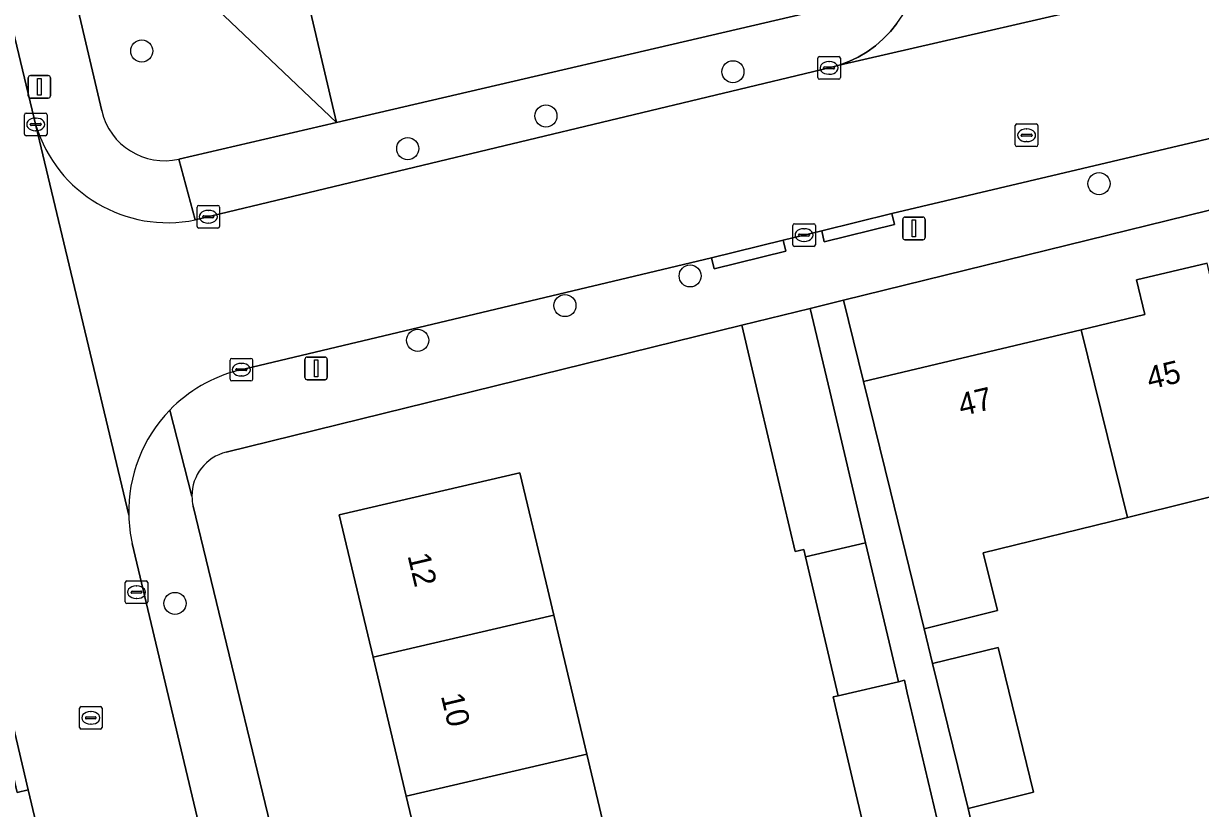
# Model space of a CAD drawing. Extents: x 162026 to 163502, y 387295 to 388169.
# Drawn here: x 163049 to 163101.2, y 388005.4 to 388040.2 of the extents above; entities that cross this region are included whole.
import ezdxf

# ---------------------------------------------------------------- set-up
doc = ezdxf.new("R2010")
doc.units = 0
for name, color, linetype in [('IMGEO_Boom', 7, 'Continuous'), ('IMGEO_Erf', 7, 'Continuous'), ('IMGEO_Groenvoorziening', 7, 'Continuous'), ('IMGEO_Kolk', 7, 'Continuous'), ('IMGEO_Lichtmast', 7, 'Continuous'), ('IMGEO_Pand', 7, 'Continuous'), ('IMGEO_Pand_nummerreeks', 7, 'Continuous'), ('IMGEO_Rijbaan_lokaal_open', 7, 'Continuous'), ('IMGEO_Rioolput', 7, 'Continuous'), ('IMGEO_Voetpad_open', 7, 'Continuous')]:
    doc.layers.add(name, color=color, linetype=linetype)

msp = doc.modelspace()

# ---------------------------------------------------------------- linework, layer by layer
at = {"layer": 'IMGEO_Boom'}
for centre in [(163054.273, 388038.976), (163080.455, 388038.056), (163072.173, 388036.1), (163066.052, 388034.654), (163096.672, 388033.103), (163078.562, 388029.018), (163073.015, 388027.708), (163066.494, 388026.168), (163055.743, 388014.521)]:
    msp.add_circle(centre, 0.489, dxfattribs=at)
at = {"layer": 'IMGEO_Erf'}
for points in [[(163054.666, 388070.869), (163062.893, 388035.814), (163084.847, 388040.916)], [(163111.409, 388034.356), (163085.361, 388027.945), (163086.247, 388024.344), (163095.882, 388026.635), (163098.7, 388027.305), (163098.334, 388028.842), (163101.455, 388029.585)], [(163089.233, 387991.915), (163087.787, 387998.072), (163086.341, 388004.228), (163085.074, 388009.624), (163084.895, 388010.385), (163085.125, 388010.438), (163083.672, 388016.591), (163083.596, 388016.911), (163083.216, 388016.821), (163081.71, 388023.196), (163080.85, 388026.834), (163058.012, 388021.213)], [(163103.695, 388019.752), (163097.927, 388018.332), (163091.541, 388016.76), (163092.169, 388014.21), (163088.926, 388013.397), (163089.302, 388011.859), (163092.198, 388012.572), (163093.776, 388006.162), (163090.871, 388005.447), (163098.007, 387974.122)], [(163056.549, 388018.82), (163061.104, 388000), (163070.572, 387960.884), (163071.662, 387956.381)]]:
    msp.add_lwpolyline(points, dxfattribs=at)
msp.add_lwpolyline([(163079.861, 387983.137), (163076.737, 387982.394), (163071.872, 387981.236), (163070.374, 387987.532), (163068.91, 387993.685), (163067.447, 387999.835), (163067.408, 388000), (163065.983, 388005.988), (163064.52, 388012.137), (163063.021, 388018.437), (163071.019, 388020.296), (163072.177, 388015.432), (163072.518, 388013.997), (163073.982, 388007.847), (163075.446, 388001.695), (163075.849, 388000), (163076.909, 387995.544), (163078.373, 387989.391)], close=True, dxfattribs=at)
for centre, radius, start, end in [((163058.474, 388019.286), 1.982, 103.4973, 180.4675), ((163058.455, 388019.286), 1.962, 180.4564, 193.731)]:
    msp.add_arc(centre, radius, start, end, dxfattribs=at)
at = {"layer": 'IMGEO_Groenvoorziening'}
msp.add_lwpolyline([(163062.893, 388035.814), (163054.666, 388070.869), (163078.327, 388076.574), (163077.472, 388079.866), (163076.958, 388080.265), (163076.519, 388080.454), (163075.773, 388080.561), (163075.271, 388080.502), (163049.699, 388074.625), (163049.632, 388074.917), (163049.591, 388075.097), (163043.715, 388073.71), (163044.969, 388068.372), (163049.539, 388069.4), (163051.588, 388060.682), (163047.028, 388059.61), (163049.163, 388050.523), (163053.723, 388051.595), (163055.863, 388042.491)], close=True, dxfattribs=at)
msp.add_lwpolyline([(163055.92, 388034.194), (163062.893, 388035.814), (163055.863, 388042.491), (163053.723, 388051.595), (163049.163, 388050.523), (163052.5, 388036.322)], dxfattribs=at)
msp.add_arc((163055.275, 388036.97), 2.85, 193.1404, 283.0781, dxfattribs=at)
at = {"layer": 'IMGEO_Kolk'}
for p, q in [((163084.215, 388037.801), (163084.215, 388038.653)), ((163084.29, 388038.727), (163085.142, 388038.727)), ((163084.703, 388038.507), (163084.728, 388038.507)), ((163085.216, 388038.653), (163085.216, 388037.801)), ((163084.474, 388038.221), (163084.474, 388038.233)), ((163084.912, 388038.184), (163084.514, 388038.184)), ((163084.517, 388038.27), (163084.915, 388038.27)), ((163084.726, 388037.947), (163084.701, 388037.947)), ((163084.958, 388038.233), (163084.958, 388038.221)), ((163085.142, 388037.727), (163084.29, 388037.727)), ((163049.075, 388035.299), (163049.075, 388036.151)), ((163049.15, 388036.225), (163050.002, 388036.225)), ((163049.563, 388036.005), (163049.588, 388036.005)), ((163050.076, 388036.151), (163050.076, 388035.299)), ((163049.334, 388035.719), (163049.334, 388035.731)), ((163049.772, 388035.682), (163049.374, 388035.682)), ((163049.377, 388035.768), (163049.775, 388035.768)), ((163049.586, 388035.445), (163049.561, 388035.445)), ((163049.818, 388035.731), (163049.818, 388035.719)), ((163050.002, 388035.225), (163049.15, 388035.225)), ((163056.72, 388031.213), (163056.72, 388032.065)), ((163056.795, 388032.139), (163057.647, 388032.139)), ((163057.022, 388031.682), (163057.42, 388031.682)), ((163057.208, 388031.919), (163057.233, 388031.919)), ((163057.721, 388032.065), (163057.721, 388031.213)), ((163056.979, 388031.633), (163056.979, 388031.645)), ((163057.417, 388031.596), (163057.019, 388031.596)), ((163057.231, 388031.359), (163057.206, 388031.359)), ((163057.463, 388031.645), (163057.463, 388031.633)), ((163083.107, 388030.401), (163083.107, 388031.253)), ((163083.182, 388031.327), (163084.034, 388031.327)), ((163084.108, 388031.253), (163084.108, 388030.401)), ((163057.647, 388031.139), (163056.795, 388031.139)), ((163083.366, 388030.821), (163083.366, 388030.833)), ((163083.804, 388030.784), (163083.406, 388030.784)), ((163083.409, 388030.87), (163083.807, 388030.87)), ((163083.595, 388031.107), (163083.62, 388031.107)), ((163083.85, 388030.833), (163083.85, 388030.821)), ((163084.034, 388030.327), (163083.182, 388030.327)), ((163083.618, 388030.547), (163083.593, 388030.547)), ((163058.183, 388024.443), (163058.183, 388025.295)), ((163058.258, 388025.369), (163059.11, 388025.369)), ((163058.485, 388024.912), (163058.883, 388024.912)), ((163058.671, 388025.149), (163058.696, 388025.149)), ((163059.184, 388025.295), (163059.184, 388024.443)), ((163058.442, 388024.863), (163058.442, 388024.875)), ((163058.88, 388024.826), (163058.482, 388024.826)), ((163058.694, 388024.589), (163058.669, 388024.589)), ((163058.926, 388024.875), (163058.926, 388024.863)), ((163059.11, 388024.369), (163058.258, 388024.369)), ((163053.613, 388015.518), (163054.465, 388015.518)), ((163053.538, 388014.592), (163053.538, 388015.444)), ((163053.797, 388015.012), (163053.797, 388015.024)), ((163053.84, 388015.061), (163054.238, 388015.061)), ((163054.026, 388015.298), (163054.051, 388015.298)), ((163054.281, 388015.024), (163054.281, 388015.012)), ((163054.539, 388015.444), (163054.539, 388014.592)), ((163054.465, 388014.518), (163053.613, 388014.518)), ((163054.235, 388014.975), (163053.837, 388014.975)), ((163054.049, 388014.738), (163054.024, 388014.738))]:
    msp.add_line(p, q, dxfattribs=at)
for points in [[(163084.215, 388037.801), (163084.215, 388038.653)], [(163084.29, 388038.727), (163085.142, 388038.727)], [(163085.216, 388038.653), (163085.216, 388037.801)], [(163085.142, 388037.727), (163084.29, 388037.727)], [(163049.075, 388035.299), (163049.075, 388036.151)], [(163049.15, 388036.225), (163050.002, 388036.225)], [(163050.076, 388036.151), (163050.076, 388035.299)], [(163050.002, 388035.225), (163049.15, 388035.225)], [(163056.72, 388031.213), (163056.72, 388032.065)], [(163056.795, 388032.139), (163057.647, 388032.139)], [(163057.721, 388032.065), (163057.721, 388031.213)], [(163083.107, 388030.401), (163083.107, 388031.253)], [(163083.182, 388031.327), (163084.034, 388031.327)], [(163084.108, 388031.253), (163084.108, 388030.401)], [(163057.647, 388031.139), (163056.795, 388031.139)], [(163084.034, 388030.327), (163083.182, 388030.327)], [(163058.183, 388024.443), (163058.183, 388025.295)], [(163058.258, 388025.369), (163059.11, 388025.369)], [(163059.184, 388025.295), (163059.184, 388024.443)], [(163059.11, 388024.369), (163058.258, 388024.369)], [(163053.613, 388015.518), (163054.465, 388015.518)], [(163053.538, 388014.592), (163053.538, 388015.444)], [(163054.539, 388015.444), (163054.539, 388014.592)], [(163054.465, 388014.518), (163053.613, 388014.518)]]:
    msp.add_lwpolyline(points, dxfattribs=at)
for centre, radius, start, end in [((163084.292, 388038.651), 0.0765, 91.552, 178.448), ((163084.292, 388038.651), 0.0765, 91.552, 178.448), ((163085.14, 388038.651), 0.0765, 1.552, 88.448), ((163085.14, 388038.651), 0.0765, 1.552, 88.448), ((163084.514, 388038.23), 0.0403, 85.8775, 175.7526), ((163084.511, 388038.22), 0.0366, 178.938, 274.7102), ((163084.915, 388038.227), 0.043, 264.8664, 352.4533), ((163084.919, 388038.232), 0.0386, 1.7309, 96.639), ((163084.292, 388037.803), 0.0765, 181.552, 268.448), ((163084.292, 388037.803), 0.0765, 181.552, 268.448), ((163085.14, 388037.803), 0.0765, 271.552, 358.448), ((163085.14, 388037.803), 0.0765, 271.552, 358.448), ((163049.152, 388036.149), 0.0765, 91.552, 178.448), ((163049.152, 388036.149), 0.0765, 91.552, 178.448), ((163050, 388036.149), 0.0765, 1.552, 88.448), ((163050, 388036.149), 0.0765, 1.552, 88.448), ((163049.374, 388035.728), 0.0403, 85.8775, 175.7526), ((163049.371, 388035.718), 0.0366, 178.938, 274.7102), ((163049.775, 388035.725), 0.043, 264.8664, 352.4533), ((163049.779, 388035.73), 0.0386, 1.7309, 96.639), ((163049.152, 388035.301), 0.0765, 181.552, 268.448), ((163049.152, 388035.301), 0.0765, 181.552, 268.448), ((163050, 388035.301), 0.0765, 271.552, 358.448), ((163050, 388035.301), 0.0765, 271.552, 358.448), ((163056.797, 388032.063), 0.0765, 91.552, 178.448), ((163056.797, 388032.063), 0.0765, 91.552, 178.448), ((163057.019, 388031.642), 0.0403, 85.8775, 175.7526), ((163057.424, 388031.644), 0.0386, 1.7309, 96.639), ((163057.645, 388032.063), 0.0765, 1.552, 88.448), ((163057.645, 388032.063), 0.0765, 1.552, 88.448), ((163056.797, 388031.215), 0.0765, 181.552, 268.448), ((163056.797, 388031.215), 0.0765, 181.552, 268.448), ((163057.016, 388031.632), 0.0366, 178.938, 274.7102), ((163057.42, 388031.639), 0.043, 264.8664, 352.4533), ((163057.645, 388031.215), 0.0765, 271.552, 358.448), ((163057.645, 388031.215), 0.0765, 271.552, 358.448), ((163083.184, 388031.251), 0.0765, 91.552, 178.448), ((163083.184, 388031.251), 0.0765, 91.552, 178.448), ((163084.032, 388031.251), 0.0765, 1.552, 88.448), ((163084.032, 388031.251), 0.0765, 1.552, 88.448), ((163083.406, 388030.83), 0.0403, 85.8775, 175.7526), ((163083.403, 388030.82), 0.0366, 178.938, 274.7102), ((163083.807, 388030.827), 0.043, 264.8664, 352.4533), ((163083.811, 388030.832), 0.0386, 1.7309, 96.639), ((163083.184, 388030.403), 0.0765, 181.552, 268.448), ((163083.184, 388030.403), 0.0765, 181.552, 268.448), ((163084.032, 388030.403), 0.0765, 271.552, 358.448), ((163084.032, 388030.403), 0.0765, 271.552, 358.448), ((163058.26, 388025.293), 0.0765, 91.552, 178.448), ((163058.26, 388025.293), 0.0765, 91.552, 178.448), ((163058.482, 388024.872), 0.0403, 85.8775, 175.7526), ((163058.887, 388024.874), 0.0386, 1.7309, 96.639), ((163059.108, 388025.293), 0.0765, 1.552, 88.448), ((163059.108, 388025.293), 0.0765, 1.552, 88.448), ((163058.26, 388024.445), 0.0765, 181.552, 268.448), ((163058.26, 388024.445), 0.0765, 181.552, 268.448), ((163058.479, 388024.862), 0.0366, 178.938, 274.7102), ((163058.883, 388024.869), 0.043, 264.8664, 352.4533), ((163059.108, 388024.445), 0.0765, 271.552, 358.448), ((163059.108, 388024.445), 0.0765, 271.552, 358.448), ((163053.615, 388015.442), 0.0765, 91.552, 178.448), ((163053.615, 388015.442), 0.0765, 91.552, 178.448), ((163054.463, 388015.442), 0.0765, 1.552, 88.448), ((163054.463, 388015.442), 0.0765, 1.552, 88.448), ((163053.837, 388015.021), 0.0403, 85.8775, 175.7526), ((163053.834, 388015.011), 0.0366, 178.938, 274.7102), ((163054.238, 388015.018), 0.043, 264.8664, 352.4533), ((163054.242, 388015.023), 0.0386, 1.7309, 96.639), ((163053.615, 388014.594), 0.0765, 181.552, 268.448), ((163053.615, 388014.594), 0.0765, 181.552, 268.448), ((163054.463, 388014.594), 0.0765, 271.552, 358.448), ((163054.463, 388014.594), 0.0765, 271.552, 358.448)]:
    msp.add_arc(centre, radius, start, end, dxfattribs=at)
for centre, major_axis, ratio, start_param, end_param in [((163084.702, 388038.227), (-0.387, 0.002), 0.722429, 4.712389, 7.853982), ((163084.727, 388038.227), (-0.39, 0.002), 0.717154, 1.570796, 4.712389), ((163049.562, 388035.725), (-0.387, 0.002), 0.722429, 4.712389, 7.853982), ((163049.587, 388035.725), (-0.39, 0.002), 0.717154, 1.570796, 4.712389), ((163057.207, 388031.639), (-0.387, 0.002), 0.722429, 4.712389, 7.853982), ((163057.232, 388031.639), (-0.39, 0.002), 0.717154, 1.570796, 4.712389), ((163083.594, 388030.827), (-0.387, 0.002), 0.722429, 4.712389, 7.853982), ((163083.619, 388030.827), (-0.39, 0.002), 0.717154, 1.570796, 4.712389), ((163058.67, 388024.869), (-0.387, 0.002), 0.722429, 4.712389, 7.853982), ((163058.695, 388024.869), (-0.39, 0.002), 0.717154, 1.570796, 4.712389), ((163054.025, 388015.018), (-0.387, 0.002), 0.722429, 4.712389, 7.853982), ((163054.05, 388015.018), (-0.39, 0.002), 0.717154, 1.570796, 4.712389)]:
    msp.add_ellipse(centre, major_axis=major_axis, ratio=ratio, start_param=start_param, end_param=end_param, dxfattribs=at)
at = {"layer": 'IMGEO_Lichtmast'}
for p, q in [((163049.24, 388036.99), (163049.24, 388037.79)), ((163049.24, 388037.79), (163049.24, 388036.99)), ((163049.34, 388037.89), (163050.13, 388037.89)), ((163050.13, 388037.89), (163049.34, 388037.89)), ((163050.23, 388037.79), (163050.23, 388036.99)), ((163050.23, 388036.99), (163050.23, 388037.79)), ((163050.13, 388036.89), (163049.34, 388036.89)), ((163049.34, 388036.89), (163050.13, 388036.89)), ((163087.977, 388030.721), (163087.977, 388031.521)), ((163087.977, 388031.521), (163087.977, 388030.721)), ((163088.077, 388031.621), (163088.867, 388031.621)), ((163088.867, 388031.621), (163088.077, 388031.621)), ((163088.967, 388031.521), (163088.967, 388030.721)), ((163088.967, 388030.721), (163088.967, 388031.521)), ((163088.867, 388030.621), (163088.077, 388030.621)), ((163088.077, 388030.621), (163088.867, 388030.621)), ((163061.601, 388025.425), (163062.391, 388025.425)), ((163062.391, 388025.425), (163061.601, 388025.425)), ((163061.501, 388024.525), (163061.501, 388025.325)), ((163061.501, 388025.325), (163061.501, 388024.525)), ((163062.491, 388025.325), (163062.491, 388024.525)), ((163062.491, 388024.525), (163062.491, 388025.325)), ((163062.391, 388024.425), (163061.601, 388024.425)), ((163061.601, 388024.425), (163062.391, 388024.425))]:
    msp.add_line(p, q, dxfattribs=at)
for points in [[(163049.66, 388037.765), (163049.81, 388037.765), (163049.81, 388037.015), (163049.66, 388037.015), (163049.66, 388037.765)], [(163088.397, 388031.496), (163088.547, 388031.496), (163088.547, 388030.746), (163088.397, 388030.746), (163088.397, 388031.496)], [(163061.921, 388025.3), (163062.071, 388025.3), (163062.071, 388024.55), (163061.921, 388024.55), (163061.921, 388025.3)]]:
    msp.add_lwpolyline(points, dxfattribs=at)
for centre, start, end in [((163049.34, 388037.79), 90, 180), ((163049.34, 388037.79), 90, 180), ((163050.13, 388037.79), 0, 90), ((163050.13, 388037.79), 360, 90), ((163049.34, 388036.99), 180, 270), ((163049.34, 388036.99), 180, 270), ((163050.13, 388036.99), 270, 0), ((163050.13, 388036.99), 270, 0), ((163088.077, 388031.521), 90, 180), ((163088.077, 388031.521), 90, 180), ((163088.867, 388031.521), 0, 90), ((163088.867, 388031.521), 360, 90), ((163088.077, 388030.721), 180, 270), ((163088.077, 388030.721), 180, 270), ((163088.867, 388030.721), 270, 0), ((163088.867, 388030.721), 270, 0), ((163061.601, 388025.325), 90, 180), ((163061.601, 388025.325), 90, 180), ((163062.391, 388025.325), 0, 90), ((163062.391, 388025.325), 360, 90), ((163061.601, 388024.525), 180, 270), ((163061.601, 388024.525), 180, 270), ((163062.391, 388024.525), 270, 0), ((163062.391, 388024.525), 270, 0)]:
    msp.add_arc(centre, 0.1, start, end, dxfattribs=at)
at = {"layer": 'IMGEO_Pand'}
for points in [[(163098.7, 388027.305), (163095.882, 388026.635), (163097.927, 388018.332), (163103.695, 388019.752), (163104.084, 388019.849), (163102.044, 388028.101), (163101.821, 388028.048), (163101.455, 388029.585), (163098.334, 388028.842)], [(163080.85, 388026.834), (163081.71, 388023.196), (163083.216, 388016.821), (163083.596, 388016.911), (163083.672, 388016.591), (163086.333, 388017.21), (163084.75, 388023.913), (163083.884, 388027.581)], [(163095.882, 388026.635), (163086.247, 388024.344), (163087.435, 388019.488), (163088.926, 388013.397), (163092.169, 388014.21), (163091.541, 388016.76), (163097.927, 388018.332)], [(163072.518, 388013.997), (163072.177, 388015.432), (163071.019, 388020.296), (163063.021, 388018.437), (163064.52, 388012.137)], [(163085.125, 388010.438), (163087.787, 388011.057), (163087.372, 388012.811), (163086.333, 388017.21), (163083.672, 388016.591)], [(163073.982, 388007.847), (163072.518, 388013.997), (163064.52, 388012.137), (163065.983, 388005.988)], [(163092.198, 388012.572), (163089.302, 388011.859), (163090.871, 388005.447), (163093.776, 388006.162)], [(163085.125, 388010.438), (163084.895, 388010.385), (163085.074, 388009.624), (163086.341, 388004.228), (163089.496, 388004.961), (163088.181, 388010.562), (163088.05, 388011.118), (163087.787, 388011.057)], [(163068.155, 388000), (163075.446, 388001.695), (163073.982, 388007.847), (163065.983, 388005.988), (163067.408, 388000), (163067.447, 387999.835)]]:
    msp.add_lwpolyline(points, close=True, dxfattribs=at)
at = {"layer": 'IMGEO_Rijbaan_lokaal_open'}
for points in [[(163053.696, 388018.424), (163049.586, 388035.676), (163036.143, 388091.693)], [(163110.923, 388044.341), (163110.67, 388044.263), (163110.117, 388044.109), (163101.317, 388041.995), (163100.878, 388041.893), (163100.438, 388041.799), (163099.996, 388041.72), (163099.551, 388041.663), (163085.155, 388038.347), (163084.712, 388038.226), (163056.643, 388031.5)], [(163087.723, 388040.198), (163087.435, 388039.84), (163087.116, 388039.509), (163086.769, 388039.208), (163086.396, 388038.94), (163086.001, 388038.705), (163085.586, 388038.507), (163085.155, 388038.347), (163099.551, 388041.663)], [(163058.542, 388024.835), (163079.512, 388029.818), (163082.684, 388030.6), (163084.39, 388031.021), (163087.5, 388031.788), (163109.393, 388036.954)], [(163049.586, 388035.676), (163053.696, 388018.424)], [(163068.252, 387956.628), (163067.402, 387960.119), (163063.912, 387974.811), (163063.221, 387977.722), (163053.851, 388017.172)], [(163047.896, 388011.946), (163049.244, 388006.27), (163050.732, 388000), (163060.59, 387958.477), (163061.735, 387953.652)]]:
    msp.add_lwpolyline(points, dxfattribs=at)
for centre, radius, start, end in [((163055.417, 388037.478), 6.103, 197.1776, 281.5923), ((163060.14, 388018.595), 6.441, 104.3665, 135.9346), ((163060.144, 388018.587), 6.45, 135.8989, 181.4444), ((163060.177, 388018.591), 6.483, 181.4737, 192.6411)]:
    msp.add_arc(centre, radius, start, end, dxfattribs=at)
at = {"layer": 'IMGEO_Rioolput'}
for p, q in [((163092.963, 388034.819), (163092.963, 388035.671)), ((163093.038, 388035.745), (163093.89, 388035.745)), ((163093.451, 388035.525), (163093.476, 388035.525)), ((163093.964, 388035.671), (163093.964, 388034.819)), ((163093.222, 388035.239), (163093.222, 388035.251)), ((163093.66, 388035.202), (163093.262, 388035.202)), ((163093.265, 388035.288), (163093.663, 388035.288)), ((163093.474, 388034.965), (163093.449, 388034.965)), ((163093.706, 388035.251), (163093.706, 388035.239)), ((163093.89, 388034.745), (163093.038, 388034.745)), ((163051.514, 388009.03), (163051.514, 388009.882)), ((163051.589, 388009.956), (163052.441, 388009.956)), ((163052.515, 388009.882), (163052.515, 388009.03)), ((163051.773, 388009.45), (163051.773, 388009.462)), ((163052.211, 388009.413), (163051.813, 388009.413)), ((163051.816, 388009.499), (163052.214, 388009.499)), ((163052.002, 388009.736), (163052.027, 388009.736)), ((163052.257, 388009.462), (163052.257, 388009.45)), ((163052.441, 388008.956), (163051.589, 388008.956)), ((163052.025, 388009.176), (163052, 388009.176))]:
    msp.add_line(p, q, dxfattribs=at)
for points in [[(163092.963, 388034.819), (163092.963, 388035.671)], [(163093.038, 388035.745), (163093.89, 388035.745)], [(163093.964, 388035.671), (163093.964, 388034.819)], [(163093.89, 388034.745), (163093.038, 388034.745)], [(163051.514, 388009.03), (163051.514, 388009.882)], [(163051.589, 388009.956), (163052.441, 388009.956)], [(163052.515, 388009.882), (163052.515, 388009.03)], [(163052.441, 388008.956), (163051.589, 388008.956)]]:
    msp.add_lwpolyline(points, dxfattribs=at)
for centre, radius, start, end in [((163093.04, 388035.669), 0.0765, 91.552, 178.448), ((163093.04, 388035.669), 0.0765, 91.552, 178.448), ((163093.888, 388035.669), 0.0765, 1.552, 88.448), ((163093.888, 388035.669), 0.0765, 1.552, 88.448), ((163093.04, 388034.821), 0.0765, 181.552, 268.448), ((163093.04, 388034.821), 0.0765, 181.552, 268.448), ((163093.262, 388035.248), 0.0403, 85.8775, 175.7526), ((163093.259, 388035.238), 0.0366, 178.938, 274.7102), ((163093.663, 388035.245), 0.043, 264.8664, 352.4533), ((163093.667, 388035.25), 0.0386, 1.7309, 96.639), ((163093.888, 388034.821), 0.0765, 271.552, 358.448), ((163093.888, 388034.821), 0.0765, 271.552, 358.448), ((163051.591, 388009.88), 0.0765, 91.552, 178.448), ((163051.591, 388009.88), 0.0765, 91.552, 178.448), ((163052.439, 388009.88), 0.0765, 1.552, 88.448), ((163052.439, 388009.88), 0.0765, 1.552, 88.448), ((163051.813, 388009.459), 0.0403, 85.8775, 175.7526), ((163051.81, 388009.449), 0.0366, 178.938, 274.7102), ((163052.214, 388009.456), 0.043, 264.8664, 352.4533), ((163052.218, 388009.461), 0.0386, 1.7309, 96.639), ((163051.591, 388009.032), 0.0765, 181.552, 268.448), ((163051.591, 388009.032), 0.0765, 181.552, 268.448), ((163052.439, 388009.032), 0.0765, 271.552, 358.448), ((163052.439, 388009.032), 0.0765, 271.552, 358.448)]:
    msp.add_arc(centre, radius, start, end, dxfattribs=at)
for centre, major_axis, ratio, start_param, end_param in [((163093.45, 388035.245), (-0.387, 0.002), 0.722429, 4.712389, 7.853982), ((163093.475, 388035.245), (-0.39, 0.002), 0.717154, 1.570796, 4.712389), ((163052.001, 388009.456), (-0.387, 0.002), 0.722429, 4.712389, 7.853982), ((163052.026, 388009.456), (-0.39, 0.002), 0.717154, 1.570796, 4.712389)]:
    msp.add_ellipse(centre, major_axis=major_axis, ratio=ratio, start_param=start_param, end_param=end_param, dxfattribs=at)
at = {"layer": 'IMGEO_Voetpad_open'}
for points in [[(163036.143, 388091.693), (163049.586, 388035.676)], [(163061.735, 387953.652), (163060.59, 387958.477), (163050.732, 388000), (163049.244, 388006.27), (163048.758, 388006.152), (163047.41, 388011.828), (163047.896, 388011.946), (163029.114, 388091.078)], [(163052.5, 388036.322), (163049.163, 388050.523)], [(163109.393, 388036.954), (163087.5, 388031.788), (163087.611, 388031.301), (163084.501, 388030.534), (163084.39, 388031.021), (163082.684, 388030.6), (163082.795, 388030.113), (163079.623, 388029.331), (163079.512, 388029.818), (163058.542, 388024.835)], [(163058.012, 388021.213), (163080.85, 388026.834), (163083.884, 388027.581), (163085.361, 388027.945), (163111.409, 388034.356)], [(163056.643, 388031.5), (163055.92, 388034.194)], [(163056.493, 388019.27), (163055.512, 388023.075)], [(163055.512, 388023.075), (163056.493, 388019.27)], [(163061.104, 388000), (163056.549, 388018.82)], [(163053.851, 388017.172), (163063.221, 387977.722), (163063.708, 387977.838), (163064.399, 387974.927), (163063.912, 387974.811), (163067.402, 387960.119), (163068.252, 387956.628)]]:
    msp.add_lwpolyline(points, dxfattribs=at)
for points in [[(163084.712, 388038.226), (163085.155, 388038.347), (163085.586, 388038.507), (163086.001, 388038.705), (163086.396, 388038.94), (163086.769, 388039.208), (163087.116, 388039.509), (163087.435, 388039.84), (163087.723, 388040.198), (163087.978, 388040.58), (163088.198, 388040.984), (163088.381, 388041.405), (163084.847, 388040.916), (163062.893, 388035.814), (163055.92, 388034.194), (163056.643, 388031.5)], [(163084.39, 388031.021), (163084.501, 388030.534), (163087.611, 388031.301), (163087.5, 388031.788)], [(163079.512, 388029.818), (163079.623, 388029.331), (163082.795, 388030.113), (163082.684, 388030.6)], [(163090.871, 388005.447), (163089.302, 388011.859), (163088.926, 388013.397), (163087.435, 388019.488), (163086.247, 388024.344), (163085.361, 388027.945), (163083.884, 388027.581), (163084.75, 388023.913), (163086.333, 388017.21), (163087.372, 388012.811), (163087.787, 388011.057), (163088.05, 388011.118), (163088.181, 388010.562), (163089.496, 388004.961), (163090.942, 387998.805), (163092.388, 387992.648), (163094.165, 387985.085), (163095.598, 387978.983), (163099.913, 387961.278), (163101.041, 387961.553), (163099.506, 387967.853), (163098.007, 387974.122)], [(163049.244, 388006.27), (163047.896, 388011.946), (163047.41, 388011.828), (163048.758, 388006.152)]]:
    msp.add_lwpolyline(points, close=True, dxfattribs=at)
for centre, radius, start, end in [((163055.275, 388036.97), 2.85, 193.1404, 283.0781), ((163055.417, 388037.478), 6.103, 197.1776, 281.5923), ((163060.14, 388018.595), 6.441, 104.3665, 135.9346), ((163060.144, 388018.587), 6.45, 135.8989, 181.4444), ((163058.474, 388019.286), 1.982, 103.4973, 180.4675), ((163058.455, 388019.286), 1.962, 180.4564, 193.731), ((163060.177, 388018.591), 6.483, 181.4737, 192.6411)]:
    msp.add_arc(centre, radius, start, end, dxfattribs=at)

# ---------------------------------------------------------------- texts
at = {"layer": 'IMGEO_Pand_nummerreeks'}
for s, rotation, p in [('45', 13.3771, (163098.918, 388023.986)), ('47', 13.3728, (163090.575, 388022.804)), ('12', 283.3844, (163066.039, 388016.638)), ('10', 283.3844, (163067.516, 388010.432))]:
    msp.add_text(s, height=1, rotation=rotation, dxfattribs=at).set_placement(p)

doc.saveas('drawing.dxf')
